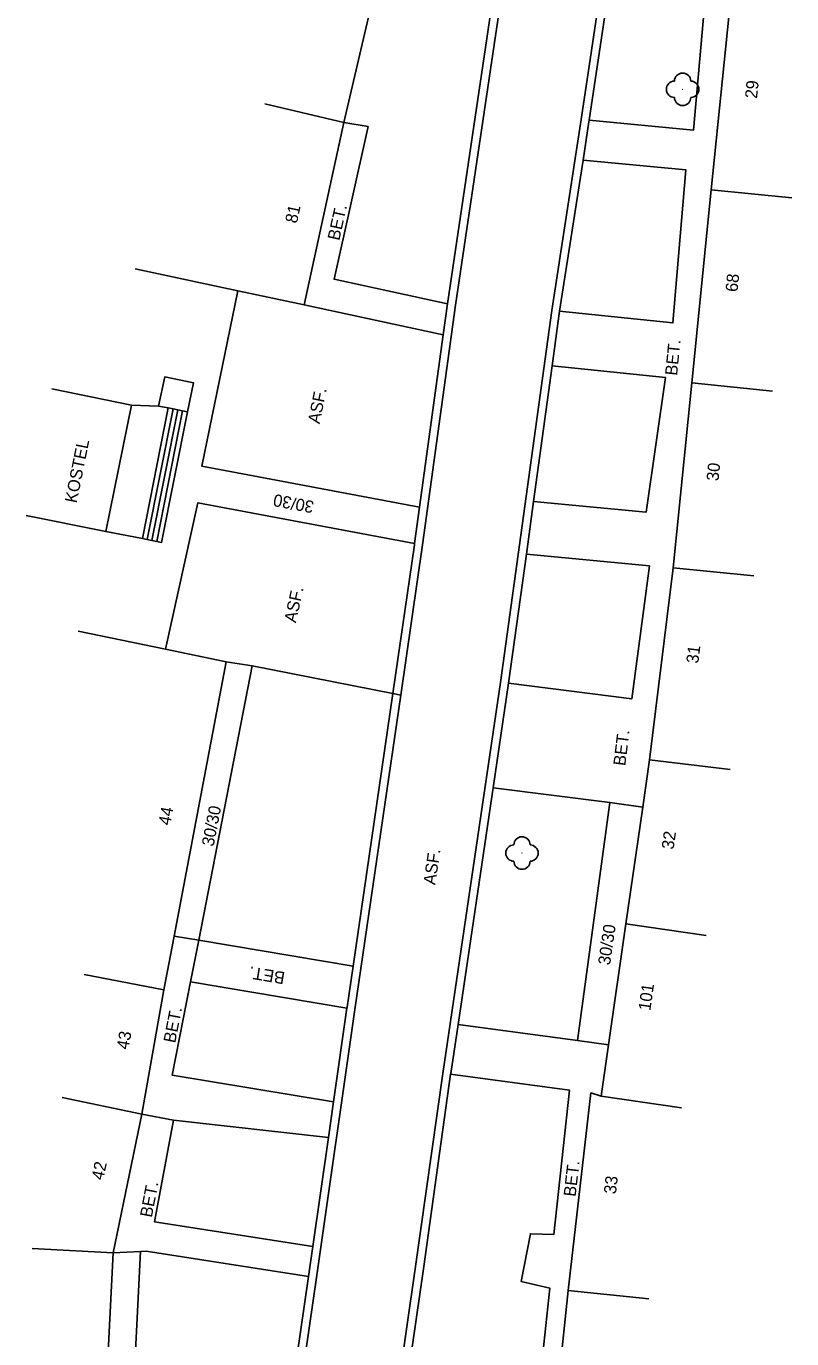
# Model space of a CAD drawing. Extents: x -544674 to -541478, y -1199076 to -1195527.
# Drawn here: x -543787.2 to -543740.1, y -1197258.5 to -1197177.8 of the extents above; entities that cross this region are included whole.
import ezdxf

# ---------------------------------------------------------------- set-up
doc = ezdxf.new("R2010")
doc.units = 0
for name, color, linetype in [('BUDOVY_MĚŘ', 7, 'Continuous'), ('POMOC_POPIS', 7, 'Continuous'), ('ROZHRANÍ_PLOCH', 7, 'Continuous'), ('ZELEŇ', 7, 'Continuous'), ('Č_POPIS_ORIENT', 7, 'Continuous')]:
    doc.layers.add(name, color=color, linetype=linetype)

msp = doc.modelspace()

# ---------------------------------------------------------------- linework, layer by layer
at = {"layer": 'BUDOVY_MĚŘ'}
for points in [[(-543767.67, -1197183.67), (-543764.19, -1197168.84)], [(-543745.06, -1197187.82), (-543743.84, -1197175.93)], [(-543772.54, -1197182.53), (-543767.67, -1197183.67)], [(-543770.11, -1197194.9), (-543767.67, -1197183.67)], [(-543746.25, -1197199.71), (-543745.06, -1197187.82)], [(-543740.09, -1197188.32), (-543745.06, -1197187.82)], [(-543780.51, -1197192.68), (-543774.19, -1197194.03)], [(-543774.19, -1197194.03), (-543770.11, -1197194.9)], [(-543777.3, -1197201.49), (-543776.92, -1197199.7), (-543778.69, -1197199.34), (-543779.07, -1197201.13)], [(-543780.74, -1197201.07), (-543785.64, -1197200.08)], [(-543747.39, -1197211.09), (-543746.25, -1197199.71)], [(-543741.28, -1197200.21), (-543746.25, -1197199.71)], [(-543782.32, -1197208.86), (-543780.74, -1197201.07)], [(-543779.07, -1197201.13), (-543778.48, -1197201.25)], [(-543778.48, -1197201.25), (-543778.18, -1197201.31)], [(-543778.18, -1197201.31), (-543777.89, -1197201.37)], [(-543777.89, -1197201.37), (-543777.59, -1197201.43)], [(-543777.59, -1197201.43), (-543777.3, -1197201.49)], [(-543787.22, -1197207.87), (-543782.32, -1197208.86)], [(-543748.84, -1197222.9), (-543747.39, -1197211.09)], [(-543742.42, -1197211.59), (-543747.39, -1197211.09)], [(-543778.64, -1197216.1), (-543784.02, -1197214.98)], [(-543774.91, -1197216.88), (-543778.64, -1197216.1)], [(-543778.12, -1197233.76), (-543774.91, -1197216.88)], [(-543749.26, -1197225.82), (-543748.84, -1197222.9)], [(-543743.88, -1197223.51), (-543748.84, -1197222.9)], [(-543750.3, -1197233.01), (-543749.26, -1197225.82)], [(-543751.37, -1197240.46), (-543750.3, -1197233.01)], [(-543745.35, -1197233.72), (-543750.3, -1197233.01)], [(-543778.75, -1197237.06), (-543778.12, -1197233.76)], [(-543783.66, -1197236.13), (-543778.75, -1197237.06)], [(-543780.1, -1197244.72), (-543778.75, -1197237.06)], [(-543751.82, -1197243.62), (-543751.37, -1197240.46)], [(-543785, -1197243.7), (-543780.1, -1197244.72)], [(-543753.86, -1197255.57), (-543752.46, -1197243.41), (-543751.82, -1197243.62)], [(-543746.87, -1197244.33), (-543751.82, -1197243.62)], [(-543781.87, -1197253.25), (-543780.1, -1197244.72)], [(-543786.86, -1197253), (-543781.87, -1197253.25)], [(-543782.68, -1197269.51), (-543781.87, -1197253.25)], [(-543755.13, -1197267.49), (-543755.07, -1197266.95), (-543753.84, -1197267.09), (-543753.16, -1197261), (-543754.41, -1197260.87), (-543753.86, -1197255.57)], [(-543748.89, -1197256.09), (-543753.86, -1197255.57)]]:
    msp.add_lwpolyline(points, dxfattribs=at)
at = {"layer": 'ROZHRANÍ_PLOCH'}
for points in [[(-543747.09, -1197143.18), (-543749.99, -1197163.05), (-543753.06, -1197183.49), (-543754.87, -1197195.24), (-543758.02, -1197218.14), (-543761.58, -1197242.21), (-543763.27, -1197254.24), (-543766.48, -1197276.53), (-543773.03, -1197321.19), (-543778.69, -1197357.55)], [(-543764.15, -1197218.92), (-543762.82, -1197209.68), (-543760.8, -1197194.93), (-543754.8, -1197154.55)], [(-543755.78, -1197157.71), (-543761.29, -1197194.83)], [(-543749.91, -1197165.84), (-543744.58, -1197166.55), (-543746.14, -1197184.15), (-543752.56, -1197183.54)], [(-543749.91, -1197165.84), (-543752.56, -1197183.54)], [(-543767.67, -1197183.67), (-543766.17, -1197183.93), (-543768.27, -1197193.32), (-543761.29, -1197194.83)], [(-543752.56, -1197183.54), (-543752.58, -1197183.64), (-543752.94, -1197185.99)], [(-543754.38, -1197195.29), (-543747.41, -1197196.01), (-543746.61, -1197186.59), (-543752.94, -1197185.99)], [(-543752.94, -1197185.99), (-543754.38, -1197195.29)], [(-543774.19, -1197194.03), (-543776.4, -1197204.84), (-543763.01, -1197207.36)], [(-543770.11, -1197194.9), (-543761.56, -1197196.74)], [(-543761.29, -1197194.83), (-543761.56, -1197196.74)], [(-543754.38, -1197195.29), (-543754.84, -1197198.66)], [(-543761.56, -1197196.74), (-543763.01, -1197207.36)], [(-543755.98, -1197207), (-543749.05, -1197207.66), (-543747.87, -1197199.38), (-543754.84, -1197198.66)], [(-543754.84, -1197198.66), (-543755.98, -1197207)], [(-543780.74, -1197201.07), (-543779.07, -1197201.13)], [(-543778.48, -1197201.25), (-543780.07, -1197209.29)], [(-543778.18, -1197201.31), (-543779.77, -1197209.35)], [(-543777.89, -1197201.37), (-543779.48, -1197209.41)], [(-543777.59, -1197201.43), (-543779.18, -1197209.47)], [(-543777.3, -1197201.49), (-543778.89, -1197209.53), (-543779.18, -1197209.47)], [(-543778.64, -1197216.1), (-543776.65, -1197207.08), (-543763.31, -1197209.59)], [(-543763.01, -1197207.36), (-543763.31, -1197209.59)], [(-543755.98, -1197207), (-543756.43, -1197210.25)], [(-543780.07, -1197209.29), (-543782.32, -1197208.86)], [(-543779.77, -1197209.35), (-543780.07, -1197209.29)], [(-543779.48, -1197209.41), (-543779.77, -1197209.35)], [(-543779.18, -1197209.47), (-543779.48, -1197209.41)], [(-543763.31, -1197209.59), (-543763.32, -1197209.67), (-543764.65, -1197218.82)], [(-543756.43, -1197210.25), (-543757.52, -1197218.18)], [(-543756.43, -1197210.25), (-543748.85, -1197210.97), (-543749.94, -1197219.15), (-543757.52, -1197218.18)], [(-543773.31, -1197217.12), (-543776.6, -1197234.02)], [(-543773.31, -1197217.12), (-543774.91, -1197216.88)], [(-543764.65, -1197218.82), (-543773.31, -1197217.12)], [(-543757.52, -1197218.18), (-543758.48, -1197224.63)], [(-543784.42, -1197358.89), (-543783.15, -1197351.8), (-543778.85, -1197320.21), (-543776.36, -1197302.72), (-543772.98, -1197279.86), (-543769.35, -1197254.78), (-543766.98, -1197238.27), (-543764.15, -1197218.92)], [(-543764.65, -1197218.82), (-543767.1, -1197235.62)], [(-543764.15, -1197218.92), (-543764.65, -1197218.82)], [(-543758.48, -1197224.63), (-543760.63, -1197239.21)], [(-543751.29, -1197225.53), (-543758.48, -1197224.63)], [(-543751.29, -1197225.53), (-543753.29, -1197240.18)], [(-543749.26, -1197225.82), (-543751.29, -1197225.53)], [(-543778.12, -1197233.76), (-543776.6, -1197234.02)], [(-543776.6, -1197234.02), (-543777.1, -1197236.57)], [(-543776.6, -1197234.02), (-543767.1, -1197235.62)], [(-543767.1, -1197235.62), (-543767.47, -1197238.14), (-543767.48, -1197238.19)], [(-543777.1, -1197236.57), (-543778.23, -1197242.32), (-543768.31, -1197243.96)], [(-543777.1, -1197236.57), (-543767.48, -1197238.19)], [(-543767.48, -1197238.19), (-543768.31, -1197243.96)], [(-543760.63, -1197239.21), (-543761.08, -1197242.22), (-543761.09, -1197242.27)], [(-543753.29, -1197240.18), (-543760.63, -1197239.21)], [(-543751.37, -1197240.46), (-543753.29, -1197240.18)], [(-543764.16, -1197263.89), (-543755.97, -1197264.63), (-543754.99, -1197255.43), (-543756.74, -1197255.03), (-543756.18, -1197252.08), (-543754.73, -1197252.13), (-543753.78, -1197243.24), (-543761.09, -1197242.27)], [(-543761.09, -1197242.27), (-543762.75, -1197254.11), (-543764.16, -1197263.89)], [(-543768.31, -1197243.96), (-543768.62, -1197246.16)], [(-543778.15, -1197245.1), (-543780.1, -1197244.72)], [(-543778.15, -1197245.1), (-543779.33, -1197251.35), (-543769.58, -1197252.87)], [(-543768.62, -1197246.16), (-543778.15, -1197245.1)], [(-543768.62, -1197246.16), (-543769.58, -1197252.87)], [(-543780.19, -1197253.17), (-543781.87, -1197253.25)], [(-543781.01, -1197269.53), (-543780.19, -1197253.17)], [(-543769.84, -1197254.71), (-543779.83, -1197253.15), (-543780.19, -1197253.17)], [(-543769.58, -1197252.87), (-543769.84, -1197254.71)], [(-543769.84, -1197254.71), (-543773.46, -1197279.69), (-543773.48, -1197279.83)]]:
    msp.add_lwpolyline(points, dxfattribs=at)
at = {"layer": 'ZELEŇ'}
for centre in [(-543746.81, -1197181.63), (-543756.7, -1197228.65)]:
    msp.add_circle(centre, 0.0005, dxfattribs=at)
for centre, start, end in [((-543746.81, -1197181.13), 0, 179.99999), ((-543747.31, -1197181.63), 89.99999, 269.99999), ((-543746.31, -1197181.63), 270, 89.99999), ((-543746.81, -1197182.13), 179.99999, 359.99999), ((-543756.7, -1197228.15), 0, 179.99999), ((-543757.2, -1197228.65), 89.99999, 269.99999), ((-543756.2, -1197228.65), 270, 89.99999), ((-543756.7, -1197229.15), 179.99999, 359.99999)]:
    msp.add_arc(centre, 0.5, start, end, dxfattribs=at)

# ---------------------------------------------------------------- texts
at = {"layer": 'POMOC_POPIS'}
for s, rotation, p in [('BET.', 77.38998, (-543767.95, -1197190.98)), ('BET.', 84.27997, (-543747.15, -1197199.28)), ('ASF.', 78.45001, (-543769.16, -1197202.26)), ('KOSTEL', 78.53, (-543784.12, -1197207.14)), ('30/30', 169.34999, (-543769.46, -1197207)), ('ASF.', 77.55998, (-543770.62, -1197214.51)), ('BET.', 82.99998, (-543750.34, -1197223.31)), ('30/30', 78.98, (-543775.69, -1197228.28)), ('ASF.', 81.58999, (-543762.04, -1197230.64)), ('30/30', 81.77998, (-543751.28, -1197235.58)), ('BET.', 170.43002, (-543771.25, -1197235.99)), ('BET.', 78.88999, (-543778.05, -1197240.38)), ('BET.', 83.44002, (-543753.4, -1197249.83)), ('BET.', 79.31002, (-543779.49, -1197251.12))]:
    msp.add_text(s, height=0.75, rotation=rotation, dxfattribs=at).set_placement(p)
at = {"layer": 'Č_POPIS_ORIENT'}
for s, rotation, p in [('29', 84.14, (-543742.23, -1197182.23)), ('81', 77.74, (-543770.56, -1197189.92)), ('68', 84.27997, (-543743.43, -1197194.13)), ('30', 84.27997, (-543744.6, -1197205.77)), ('31', 82.99998, (-543745.85, -1197217.01)), ('44', 79.22998, (-543778.36, -1197226.98)), ('32', 81.77998, (-543747.37, -1197228.46)), ('101', 81.85, (-543748.8, -1197238.39)), ('43', 79.99998, (-543780.93, -1197240.78)), ('42', 78.28001, (-543782.48, -1197248.82)), ('33', 83.44002, (-543750.92, -1197249.67))]:
    msp.add_text(s, height=0.75, rotation=rotation, dxfattribs=at).set_placement(p)

doc.saveas('drawing.dxf')
